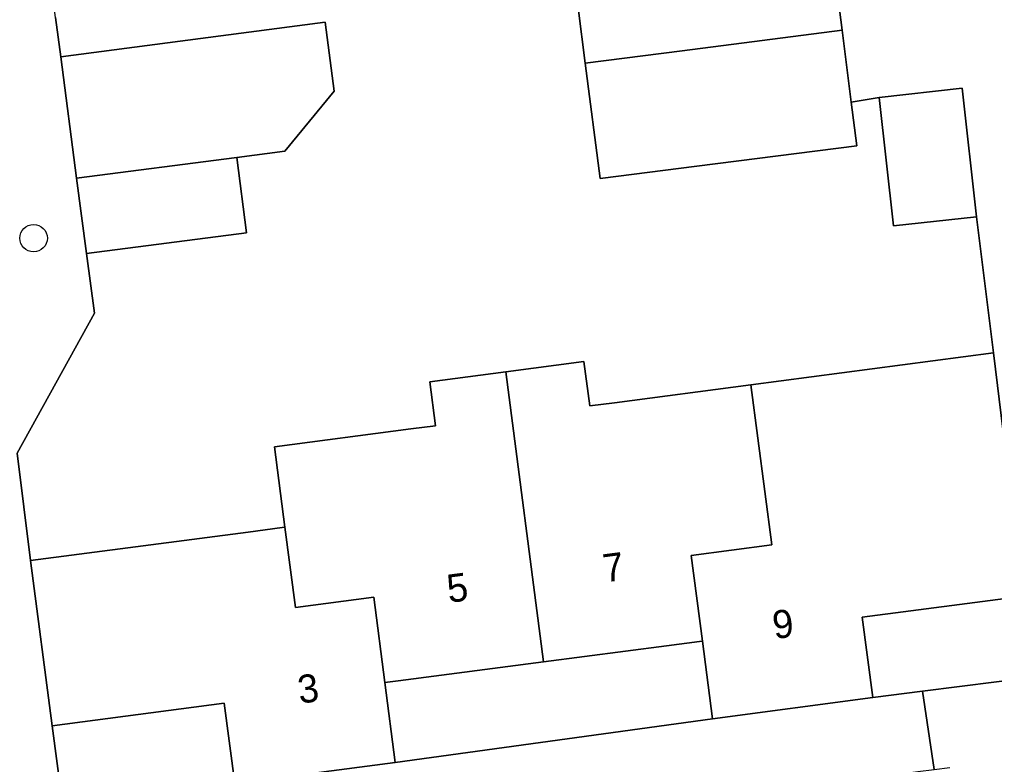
# Model space of a CAD drawing. Extents: x 158472 to 159562, y 388525 to 389606.
# Drawn here: x 159305.11 to 159339.84, y 388928.32 to 388954.85 of the extents above; entities that cross this region are included whole.
import ezdxf

# ---------------------------------------------------------------- set-up
doc = ezdxf.new("R2010")
doc.units = 0
for name, color, linetype in [('IMGEO_Boom', 7, 'Continuous'), ('IMGEO_Erf', 7, 'Continuous'), ('IMGEO_Muur', 7, 'Continuous'), ('IMGEO_Pand', 7, 'Continuous'), ('IMGEO_Pand_nummerreeks', 7, 'Continuous'), ('IMGEO_Rijbaan_lokaal_open', 7, 'Continuous'), ('IMGEO_Voetpad_open', 7, 'Continuous')]:
    doc.layers.add(name, color=color, linetype=linetype)

msp = doc.modelspace()

# ---------------------------------------------------------------- linework, layer by layer
at = {"layer": 'IMGEO_Boom'}
msp.add_circle((159305.615, 388947.063), 0.489, dxfattribs=at)
at = {"layer": 'IMGEO_Erf'}
msp.add_lwpolyline([(159306.396, 388954.915), (159306.579, 388953.52), (159312.285, 388954.265), (159316.004, 388954.751), (159316.325, 388952.291), (159314.562, 388950.161), (159312.85, 388949.938), (159313.2, 388947.255), (159307.494, 388946.51), (159307.788, 388944.393), (159305.034, 388939.412), (159305.5, 388935.581), (159313.252, 388936.597), (159314.464, 388936.756), (159314.564, 388936.769), (159314.189, 388939.63), (159319.047, 388940.267), (159319.934, 388940.383), (159319.729, 388941.951), (159322.428, 388942.305), (159325.216, 388942.671), (159325.423, 388941.088), (159326.305, 388941.204), (159331.161, 388941.841), (159339.799, 388942.974), (159339.198, 388947.826), (159336.241, 388947.498), (159335.733, 388952.074), (159334.737, 388951.908), (159334.936, 388950.355), (159329.234, 388949.625), (159325.789, 388949.184), (159325.264, 388953.291), (159324.757, 388957.244)], dxfattribs=at)
for points in [[(159337.276, 388930.929), (159341.23, 388931.435), (159340.873, 388934.316), (159335.124, 388933.564), (159335.499, 388930.701)], [(159329.434, 388932.718), (159329.336, 388932.705), (159328.155, 388932.55), (159323.78, 388931.977), (159318.603, 388931.298), (159318.126, 388931.235), (159318.496, 388928.39), (159329.799, 388929.953)], [(159306.656, 388926.839), (159312.78, 388927.64), (159312.404, 388930.508), (159306.271, 388929.702)]]:
    msp.add_lwpolyline(points, close=True, dxfattribs=at)
at = {"layer": 'IMGEO_Muur'}
for points in [[(159339.799, 388942.974), (159339.198, 388947.826)], [(159307.494, 388946.51), (159307.788, 388944.393), (159305.034, 388939.412), (159305.5, 388935.581)]]:
    msp.add_lwpolyline(points, dxfattribs=at)
at = {"layer": 'IMGEO_Pand'}
for points in [[(159333.934, 388958.175), (159333.883, 388958.573), (159328.181, 388957.842), (159328.201, 388957.686), (159324.757, 388957.244), (159325.264, 388953.291), (159328.708, 388953.732), (159334.41, 388954.462)], [(159312.285, 388954.265), (159306.579, 388953.52), (159307.144, 388949.193), (159312.85, 388949.938), (159314.562, 388950.161), (159316.325, 388952.291), (159316.004, 388954.751)], [(159334.737, 388951.908), (159334.41, 388954.462), (159328.708, 388953.732), (159325.264, 388953.291), (159325.789, 388949.184), (159329.234, 388949.625), (159334.936, 388950.355)], [(159339.198, 388947.826), (159338.69, 388952.402), (159335.733, 388952.074), (159336.241, 388947.498)], [(159307.144, 388949.193), (159307.494, 388946.51), (159313.2, 388947.255), (159312.85, 388949.938)], [(159331.161, 388941.841), (159326.305, 388941.204), (159325.423, 388941.088), (159325.216, 388942.671), (159322.428, 388942.305), (159323.78, 388931.977), (159328.155, 388932.55), (159329.336, 388932.705), (159329.434, 388932.718), (159329.032, 388935.767), (159331.911, 388936.146)], [(159340.148, 388940.163), (159339.799, 388942.974), (159331.161, 388941.841), (159331.911, 388936.146), (159329.032, 388935.767), (159329.434, 388932.718), (159329.799, 388929.953), (159335.499, 388930.701), (159335.124, 388933.564), (159340.873, 388934.316)], [(159322.428, 388942.305), (159319.729, 388941.951), (159319.934, 388940.383), (159319.047, 388940.267), (159314.189, 388939.63), (159314.564, 388936.769), (159314.939, 388933.909), (159317.731, 388934.275), (159318.126, 388931.235), (159318.603, 388931.298), (159323.78, 388931.977)], [(159314.564, 388936.769), (159314.464, 388936.756), (159313.252, 388936.597), (159305.5, 388935.581), (159306.271, 388929.702), (159312.404, 388930.508), (159312.78, 388927.64), (159318.496, 388928.39), (159318.126, 388931.235), (159317.731, 388934.275), (159314.939, 388933.909)]]:
    msp.add_lwpolyline(points, close=True, dxfattribs=at)
at = {"layer": 'IMGEO_Rijbaan_lokaal_open'}
msp.add_lwpolyline([(159333.934, 388958.175), (159334.41, 388954.462), (159334.737, 388951.908), (159335.733, 388952.074), (159338.69, 388952.402), (159339.198, 388947.826), (159339.799, 388942.974), (159340.148, 388940.163), (159340.873, 388934.316), (159341.23, 388931.435), (159337.276, 388930.929), (159337.692, 388928.145), (159338.25, 388928.22)], dxfattribs=at)
at = {"layer": 'IMGEO_Voetpad_open'}
for points in [[(159302.251, 388934.14), (159305.797, 388918.688), (159306.488, 388918.832), (159308.508, 388919.295), (159306.656, 388926.839), (159306.271, 388929.702), (159305.5, 388935.581), (159305.034, 388939.412), (159307.788, 388944.393), (159307.494, 388946.51), (159307.144, 388949.193), (159306.579, 388953.52), (159306.396, 388954.915), (159305.847, 388959.076), (159304.84, 388966.62), (159303.441, 388977.48)], [(159327.871, 388926.821), (159328.656, 388926.927), (159337.108, 388928.066), (159337.692, 388928.145), (159337.276, 388930.929), (159335.499, 388930.701), (159329.799, 388929.953), (159318.496, 388928.39), (159312.78, 388927.64), (159306.656, 388926.839), (159308.508, 388919.295), (159310.706, 388919.8)]]:
    msp.add_lwpolyline(points, dxfattribs=at)

# ---------------------------------------------------------------- texts
at = {"layer": 'IMGEO_Pand_nummerreeks'}
for s, rotation, p in [('7', 7.4714, (159325.958, 388934.803)), ('5', 7.4714, (159320.402, 388934.075)), ('9', 7.4771, (159331.999, 388932.783)), ('3', 7.4714, (159315.088, 388930.484))]:
    msp.add_text(s, height=1, rotation=rotation, dxfattribs=at).set_placement(p)

doc.saveas('drawing.dxf')
